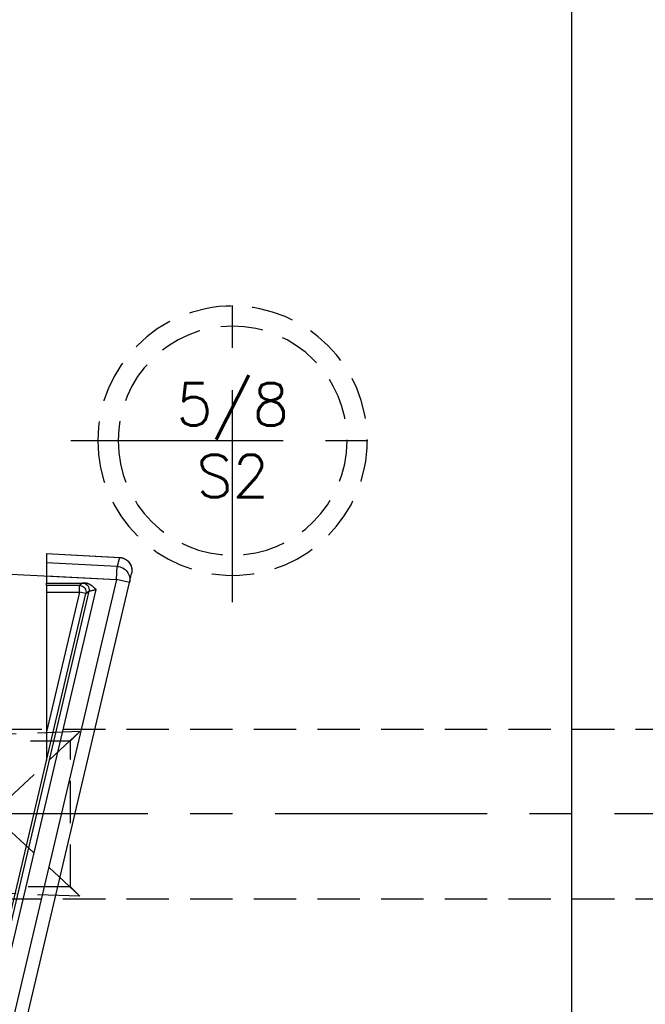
# Model space of a CAD drawing. Extents: x 2651 to 7771, y -1163 to 1075.
# Tile 322 of 490: x 5293 to 5330, y 44 to 102. Entities that reach past the tile are written whole.
import ezdxf
from ezdxf.enums import TextEntityAlignment as Align

# ---------------------------------------------------------------- set-up
doc = ezdxf.new("R2010")
doc.units = 0
doc.header["$LTSCALE"] = 10
doc.linetypes.add('CENTER', pattern=[2, 1.25, -0.25, 0.25, -0.25])
doc.linetypes.add('HIDDEN', pattern=[0.375, 0.25, -0.125])
doc.layers.get('0').update_dxf_attribs({"linetype": 'CONTINUOUS'})
doc.layers.get('Defpoints').update_dxf_attribs({"linetype": 'CONTINUOUS'})
for name, color, linetype in [('1', 7, 'CONTINUOUS'), ('CEN', 1, 'CENTER'), ('COOL', 150, 'HIDDEN'), ('DIM', 3, 'CONTINUOUS'), ('HIDDEN', 6, 'HIDDEN'), ('TEXT', 4, 'CONTINUOUS')]:
    doc.layers.add(name, color=color, linetype=linetype)
doc.styles.get("Standard").update_dxf_attribs({"font": 'romans.shx'})
doc.dimstyles.new('MM& INCH5', dxfattribs={"dimtxt": 5, "dimasz": 2.5, "dimexe": 1, "dimexo": 0.5, "dimtad": 0, "dimrnd": 1.38778e-17, "dimzin": 9, "dimdsep": 46, "dimtxsty": 'Standard', "dimblk": 'CLOSED', "dimcen": 0, "dimclrd": 3, "dimclre": 3, "dimclrt": 3, "dimazin": 2, "dimtfac": 0.75, "dimtofl": 0, "dimtmove": 0, "dimatfit": 3, "dimfxl": 0, "dimtolj": 1, "dimarcsym": 0})

# ---------------------------------------------------------------- blocks, each defined once
blk = doc.blocks.new('DFSF')
at = {"layer": '1', "color": 7, "linetype": 'Continuous'}
for p, q in [((1293.811, 502.348), (1293.811, 502.347)), ((1293.811, 502.348), (1298.175, 502.108)), ((1293.811, 502.347), (1293.811, 501.798)), ((1293.811, 501.02), (1293.811, 500.599)), ((1298.694, 500.627), (1298.819, 501.156)), ((1290.875, 467.445), (1298.694, 500.626)), ((1293.811, 500.599), (1296.039, 500.599)), ((1293.811, 500.455), (1293.811, 500.599)), ((1293.811, 500.455), (1293.811, 500.066)), ((1296.306, 500.117), (1288.726, 467.952)), ((1293.811, 500.066), (1293.811, 491.83)), ((1293.811, 490.224), (1288.568, 467.989))]:
    blk.add_line(p, q, dxfattribs=at)
at = {"layer": '1', "color": 252, "linetype": 'Continuous'}
for p, q in [((1293.811, 502.347), (1298.103, 502.11)), ((1298.103, 502.11), (1297.978, 501.579)), ((1297.978, 501.579), (1293.811, 501.798)), ((1297.937, 500.804), (1297.978, 501.579)), ((1293.811, 501.02), (1297.937, 500.804)), ((1297.937, 500.804), (1290.118, 467.624)), ((1295.752, 500.455), (1293.811, 500.455)), ((1295.928, 500.594), (1295.752, 500.455)), ((1295.752, 500.066), (1295.752, 500.455)), ((1298.694, 500.626), (1297.937, 500.804)), ((1289.105, 467.862), (1296.729, 500.216)), ((1293.811, 500.066), (1295.752, 500.066)), ((1295.752, 500.066), (1293.811, 491.83)), ((1293.811, 490.136), (1296.13, 499.977)), ((1296.13, 499.977), (1295.752, 500.066)), ((1296.13, 499.977), (1296.306, 500.117))]:
    blk.add_line(p, q, dxfattribs=at)
at = {"layer": '1', "color": 110, "linetype": 'Continuous'}
for p, q in [((1288.24, 501.312), (1297.937, 500.804)), ((1297.937, 500.804), (1290.118, 467.624))]:
    blk.add_line(p, q, dxfattribs=at)
at = {"layer": '1', "color": 252, "linetype": 'Continuous', "extrusion": (0, 0, -1)}
for centre, major_axis, ratio, start_param, end_param in [((1298.062, 501.335), (-0.757, 0.178), 0.998585, 1.391983, 1.7895), ((1295.752, 500.066), (-0.241, 0.305), 0.999778, 0.669796, 2.471797), ((1295.928, 500.206), (-0.241, 0.305), 0.999778, 0.669796, 2.471797)]:
    blk.add_ellipse(centre, major_axis=major_axis, ratio=ratio, start_param=start_param, end_param=end_param, dxfattribs=at)
at = {"layer": '1', "color": 7, "linetype": 'Continuous', "extrusion": (0, 0, -1)}
for centre, major_axis, start_param, end_param in [((1297.937, 500.804), (0.757, -0.178), 4.533576, 6.283185), ((1298.062, 501.335), (-0.757, 0.178), 1.789501, 3.141593)]:
    blk.add_ellipse(centre, major_axis=major_axis, ratio=0.998585, start_param=start_param, end_param=end_param, dxfattribs=at)
at = {"layer": '1', "color": 7, "linetype": 'Continuous'}
for points, degree in [([(1298.103, 502.11), (1298.104, 502.111), (1298.104, 502.111), (1298.105, 502.111)], 3), ([(1298.105, 502.111), (1298.257, 502.103), (1298.395, 502.037)], 2)]:
    blk.add_open_spline(points, degree=degree, dxfattribs=at)
for points, weights in [([(1293.811, 501.798), (1293.811, 501.775), (1293.811, 501.457), (1293.811, 501.02)], [1, 0.816916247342, 0.816916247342, 1]), ([(1293.811, 491.83), (1293.811, 490.847), (1293.811, 490.148), (1293.811, 490.136)], [1, 0.80781307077, 0.80781307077, 1])]:
    blk.add_rational_spline(points, weights, degree=3, dxfattribs=at)
for points, degree, knots in [([(1298.394, 502.037), (1298.398, 502.036), (1298.459, 502.014), (1298.579, 501.925), (1298.726, 501.763), (1298.817, 501.553), (1298.841, 501.376), (1298.837, 501.264), (1298.83, 501.213), (1298.825, 501.184), (1298.821, 501.169), (1298.819, 501.16), (1298.818, 501.156)], 3, [0, 0, 0, 0, 0.00634, 0.177471, 0.390605, 0.609345, 0.790977, 0.860558, 0.915076, 0.937574, 0.958046, 1, 1, 1, 1]), ([(1296.729, 500.216), (1296.536, 500.398), (1296.418, 500.475), (1296.228, 500.598), (1296.039, 500.599)], 2, [0, 0, 0, 0.5, 0.5, 1, 1, 1])]:
    blk.add_open_spline(points, degree=degree, knots=knots, dxfattribs=at)
at = {"layer": '1', "color": 252, "linetype": 'Continuous'}
blk.add_rational_spline([(1296.039, 500.599), (1295.968, 500.598), (1295.931, 500.597), (1295.927, 500.594)], [1, 0.977757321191, 0.977757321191, 1], degree=3, dxfattribs=at)
blk.add_open_spline([(1296.306, 500.116), (1296.31, 500.119), (1296.317, 500.123), (1296.366, 500.135), (1296.44, 500.151), (1296.559, 500.181), (1296.664, 500.203), (1296.729, 500.216)], degree=3, knots=[0, 0, 0, 0, 0.163627, 0.329538, 0.499351, 0.692125, 1, 1, 1, 1], dxfattribs=at)
blk = doc.blocks.new('*D71')
at = {"layer": 'Defpoints', "color": 0}
for p in [(5205.684, 387.642), (5480.685, 55.642), (5500.003, 55.642)]:
    blk.add_point(p, dxfattribs=at)
at = {"layer": 'DIM', "color": 3, "lineweight": -2}
blk.add_line((5481.185, 55.642), (5500.003, 55.642), dxfattribs=at)
at = {"layer": 'DIM', "color": 3, "insert": (5525.747, 55.642), "char_height": 5, "attachment_point": 5}
blk.add_mtext('\\A1;332 [13.071]', dxfattribs=at)
blk = doc.blocks.new('_Closed')
at = {"color": 0, "linetype": 'ByBlock', "lineweight": -2}
for p, q in [((-1, 0.167), (0, 0)), ((-1, 0.167), (-1, -0.167)), ((0, 0), (-1, -0.167)), ((0, 0), (-1, 0))]:
    blk.add_line(p, q, dxfattribs=at)
blk = doc.blocks.new('*D72')
at = {"layer": 'Defpoints', "color": 0}
for p in [(5205.684, 387.642), (5480.684, 12.642), (5500.003, 12.642)]:
    blk.add_point(p, dxfattribs=at)
at = {"layer": 'DIM', "color": 3, "lineweight": -2}
blk.add_line((5481.184, 12.642), (5500.003, 12.642), dxfattribs=at)
at = {"layer": 'DIM', "color": 3, "insert": (5525.747, 12.642), "char_height": 5, "attachment_point": 5}
blk.add_mtext('\\A1;375 [14.764]', dxfattribs=at)
blk = doc.blocks.new('*D73')
at = {"layer": 'Defpoints', "color": 0}
for p in [(5205.684, 387.642), (5415.212, -22.358), (5500.003, -22.358)]:
    blk.add_point(p, dxfattribs=at)
at = {"layer": 'DIM', "color": 3, "lineweight": -2}
blk.add_line((5415.712, -22.358), (5500.003, -22.358), dxfattribs=at)
at = {"layer": 'DIM', "color": 3, "insert": (5525.747, -22.358), "char_height": 5, "attachment_point": 5}
blk.add_mtext('\\A1;410 [16.142]', dxfattribs=at)
blk = doc.blocks.new('*D74')
at = {"layer": 'Defpoints', "color": 0}
for p in [(5205.684, 387.642), (5429.204, -84.358), (5500.003, -84.358)]:
    blk.add_point(p, dxfattribs=at)
at = {"layer": 'DIM', "color": 3, "lineweight": -2}
blk.add_line((5429.704, -84.358), (5500.003, -84.358), dxfattribs=at)
at = {"layer": 'DIM', "color": 3, "insert": (5525.747, -84.358), "char_height": 5, "attachment_point": 5}
blk.add_mtext('\\A1;472 [18.583]', dxfattribs=at)
blk = doc.blocks.new('*D75')
at = {"layer": 'Defpoints', "color": 0}
for p in [(5205.684, 387.642), (5478.684, -137.358), (5500.003, -137.358)]:
    blk.add_point(p, dxfattribs=at)
at = {"layer": 'DIM', "color": 3, "lineweight": -2}
blk.add_line((5479.184, -137.358), (5500.003, -137.358), dxfattribs=at)
at = {"layer": 'DIM', "color": 3, "insert": (5525.747, -137.358), "char_height": 5, "attachment_point": 5}
blk.add_mtext('\\A1;525 [20.669]', dxfattribs=at)
blk = doc.blocks.new('*D79')
at = {"layer": 'Defpoints', "color": 0}
for p in [(5205.684, 387.642), (5325.684, -12.358), (5500.003, -12.358)]:
    blk.add_point(p, dxfattribs=at)
at = {"layer": 'DIM', "color": 3, "lineweight": -2}
blk.add_line((5326.184, -12.358), (5500.003, -12.358), dxfattribs=at)
at = {"layer": 'DIM', "color": 3, "insert": (5525.747, -12.358), "char_height": 5, "attachment_point": 5}
blk.add_mtext('\\A1;400 [15.748]', dxfattribs=at)
blk = doc.blocks.new('*D80')
at = {"layer": 'Defpoints', "color": 0}
for p in [(5205.684, 387.642), (5402.684, -110.878), (5402.684, -149.784)]:
    blk.add_point(p, dxfattribs=at)
at = {"layer": 'DIM', "color": 3, "lineweight": -2}
blk.add_line((5402.684, -111.378), (5402.684, -149.784), dxfattribs=at)
at = {"layer": 'DIM', "color": 3, "insert": (5402.684, -172.79), "char_height": 5, "attachment_point": 5, "rotation": 90}
blk.add_mtext('\\A1;197 [7.756]', dxfattribs=at)
blk = doc.blocks.new('*D81')
at = {"layer": 'Defpoints', "color": 0}
for p in [(5205.684, 387.642), (5335.684, -75.038), (5335.684, -149.784)]:
    blk.add_point(p, dxfattribs=at)
at = {"layer": 'DIM', "color": 3, "lineweight": -2}
blk.add_line((5335.684, -75.538), (5335.684, -149.784), dxfattribs=at)
at = {"layer": 'DIM', "color": 3, "insert": (5335.684, -172.79), "char_height": 5, "attachment_point": 5, "rotation": 90}
blk.add_mtext('\\A1;130 [5.118]', dxfattribs=at)
blk = doc.blocks.new('*D84')
at = {"layer": 'Defpoints', "color": 0}
for p in [(5205.684, 387.642), (5358.364, -52.358), (5500.003, -52.358)]:
    blk.add_point(p, dxfattribs=at)
at = {"layer": 'DIM', "color": 3, "lineweight": -2}
blk.add_line((5358.864, -52.358), (5500.003, -52.358), dxfattribs=at)
at = {"layer": 'DIM', "color": 3, "insert": (5525.747, -52.358), "char_height": 5, "attachment_point": 5}
blk.add_mtext('\\A1;440 [17.323]', dxfattribs=at)
blk = doc.blocks.new('*U296', base_point=(1834.08, 749.823))
for radius in [7.94, 6.75]:
    blk.add_circle((1834.08, 749.823), radius)
at = {"layer": 'CEN'}
for p, q in [((1834.08, 759.351), (1834.08, 740.295)), ((1824.552, 749.823), (1843.608, 749.823))]:
    blk.add_line(p, q, dxfattribs=at)
blk = doc.blocks.new('*D301')
at = {"layer": 'Defpoints', "color": 0}
for p in [(5205.684, 387.642), (5315.684, -137.358), (5315.684, -149.784)]:
    blk.add_point(p, dxfattribs=at)
at = {"layer": 'DIM', "color": 3, "lineweight": -2}
blk.add_line((5315.684, -137.858), (5315.684, -149.784), dxfattribs=at)
at = {"layer": 'DIM', "color": 3, "insert": (5315.684, -172.79), "char_height": 5, "attachment_point": 5, "rotation": 90}
blk.add_mtext('\\A1;110 [4.331]', dxfattribs=at)

msp = doc.modelspace()

# ---------------------------------------------------------------- linework, layer by layer
msp.add_line((5325.684, 7.642), (5325.684, 187.642))
at = {"layer": 'COOL'}
for p, q in [((5265.685, 60.642), (5443.09, 60.642)), ((5265.685, 50.642), (5443.09, 50.642))]:
    msp.add_line(p, q, dxfattribs=at)
at = {"layer": 'COOL', "color": 1, "linetype": 'CENTER'}
for p, q in [((5296.684, 55.642), (5247.952, 55.642)), ((5480.684, 55.642), (5265.685, 55.642))]:
    msp.add_line(p, q, dxfattribs=at)
at = {"layer": 'COOL'}
for points in [[(5296.684, 60.492), (5286.684, 60.151), (5286.475, 59.942)], [(5296.684, 50.792), (5286.684, 60.151), (5286.684, 51.133), (5296.684, 60.492)], [(5296.684, 50.792), (5296.134, 51.342), (5296.134, 59.942), (5296.684, 60.492)], [(5296.134, 51.342), (5286.266, 51.342), (5286.266, 59.942), (5296.134, 59.942)], [(5296.684, 50.792), (5286.684, 51.133), (5286.475, 51.342)]]:
    msp.add_lwpolyline(points, dxfattribs=at)

# ---------------------------------------------------------------- block references
at = {"layer": 'DIM'}
msp.add_blockref('DFSF', (4000.91, -431.352), dxfattribs=at)
at = {"layer": 'HIDDEN', "xscale": -1, "rotation": 180}
msp.add_blockref('*U296', (5305.684, 77.642), dxfattribs=at)

# ---------------------------------------------------------------- texts
at = {"layer": 'TEXT'}
for s, p in [('5/8', (5305.684, 79.606)), ('S2', (5305.684, 75.553))]:
    msp.add_text(s, height=2.5, dxfattribs=at).set_placement(p, align=Align.MIDDLE)

# ---------------------------------------------------------------- dimensions: what is measured, and where the dimension line sits
at = {"layer": 'DIM'}
for feature_location, offset, dtype, picture, middle in [((5480.685, 55.642), (19.319, 0), 0, '*D71', (5525.747, 55.642)), ((5480.684, 12.642), (19.319, 0), 0, '*D72', (5525.747, 12.642)), ((5415.212, -22.358), (84.791, 0), 0, '*D73', (5525.747, -22.358)), ((5429.204, -84.358), (70.799, 0), 0, '*D74', (5525.747, -84.358)), ((5478.684, -137.358), (21.319, 0), 0, '*D75', (5525.747, -137.358)), ((5325.684, -12.358), (174.319, 0), 0, '*D79', (5525.747, -12.358)), ((5402.684, -110.878), (0, -38.906), 1, '*D80', (5402.684, -172.79)), ((5335.684, -75.038), (0, -74.746), 1, '*D81', (5335.684, -172.79)), ((5358.364, -52.358), (141.639, 0), 0, '*D84', (5525.747, -52.358)), ((5315.684, -137.358), (0, -12.426), 1, '*D301', (5315.684, -172.79))]:
    dim = msp.add_ordinate_dim(feature_location=feature_location, offset=offset, dtype=dtype, origin=(5205.684, 387.642), dimstyle='MM& INCH5', dxfattribs=at)
    dim.commit()
    dim.dimension.update_dxf_attribs({"geometry": picture, "text_midpoint": middle})

doc.saveas('drawing.dxf')
